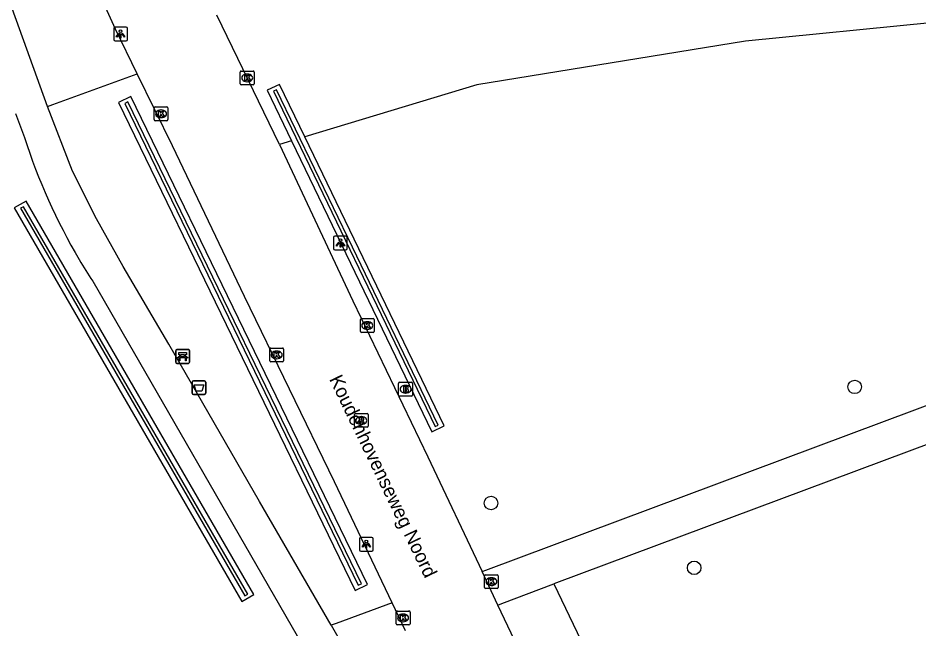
# Model space of a CAD drawing. Extents: x 162417 to 163721, y 384268 to 385416.
# Drawn here: x 163286.2 to 163351.6, y 385039 to 385083.3 of the extents above; entities that cross this region are included whole.
import ezdxf

# ---------------------------------------------------------------- set-up
doc = ezdxf.new("R2010")
doc.units = 0
for name, color, linetype in [('IMGEO_Afvalbak', 7, 'Continuous'), ('IMGEO_Bank', 7, 'Continuous'), ('IMGEO_Berm_groen', 7, 'Continuous'), ('IMGEO_Boom', 7, 'Continuous'), ('IMGEO_Brandkraan', 7, 'Continuous'), ('IMGEO_Greppel_droge_sloot', 7, 'Continuous'), ('IMGEO_Groenvoorziening', 7, 'Continuous'), ('IMGEO_Kolk', 7, 'Continuous'), ('IMGEO_Lichtpunt', 7, 'Continuous'), ('IMGEO_Openbare_ruimte_label', 7, 'Continuous'), ('IMGEO_Rijbaan_lokaal_gesloten', 7, 'Continuous'), ('IMGEO_Rioolput', 7, 'Continuous'), ('IMGEO_Voetpad_halfverhard', 7, 'Continuous'), ('IMGEO_Voetpad_open', 7, 'Continuous')]:
    doc.layers.add(name, color=color, linetype=linetype)

msp = doc.modelspace()

# ---------------------------------------------------------------- linework, layer by layer
at = {"layer": 'IMGEO_Afvalbak'}
for p, q in [((163298.849, 385056.028), (163298.849, 385056.828)), ((163298.849, 385056.828), (163298.849, 385056.028)), ((163298.949, 385056.928), (163299.739, 385056.928)), ((163299.739, 385056.928), (163298.949, 385056.928)), ((163299.839, 385056.828), (163299.839, 385056.028)), ((163299.839, 385056.028), (163299.839, 385056.828)), ((163299.739, 385055.928), (163298.949, 385055.928)), ((163298.949, 385055.928), (163299.739, 385055.928))]:
    msp.add_line(p, q, dxfattribs=at)
msp.add_lwpolyline([(163298.992, 385056.642), (163299.696, 385056.642), (163299.547, 385056.172), (163299.141, 385056.172), (163298.992, 385056.642)], dxfattribs=at)
for centre, start, end in [((163298.949, 385056.828), 90, 180), ((163298.949, 385056.828), 90, 180), ((163299.739, 385056.828), 0, 90), ((163299.739, 385056.828), 360, 90), ((163298.949, 385056.028), 180, 270), ((163298.949, 385056.028), 180, 270), ((163299.739, 385056.028), 270, 0), ((163299.739, 385056.028), 270, 0)]:
    msp.add_arc(centre, 0.1, start, end, dxfattribs=at)
at = {"layer": 'IMGEO_Bank'}
for p, q in [((163297.661, 385058.277), (163297.661, 385059.118)), ((163297.661, 385059.118), (163297.661, 385058.277)), ((163297.736, 385059.202), (163298.577, 385059.202)), ((163298.577, 385059.202), (163297.736, 385059.202)), ((163298.661, 385059.127), (163298.661, 385058.286)), ((163298.661, 385058.286), (163298.661, 385059.127)), ((163298.358, 385058.6), (163297.965, 385058.6)), ((163297.97, 385058.708), (163297.97, 385058.814)), ((163298.014, 385058.814), (163298.014, 385058.708)), ((163298.302, 385058.82), (163298.02, 385058.82)), ((163298.02, 385058.702), (163298.302, 385058.702)), ((163298.308, 385058.708), (163298.308, 385058.814)), ((163298.352, 385058.814), (163298.352, 385058.708)), ((163298.586, 385058.202), (163297.745, 385058.202)), ((163297.745, 385058.202), (163298.586, 385058.202))]:
    msp.add_line(p, q, dxfattribs=at)
for points in [[(163297.964, 385058.82), (163297.878, 385058.82), (163297.878, 385058.981), (163298.441, 385058.981), (163298.441, 385058.82), (163298.358, 385058.82)], [(163297.908, 385058.6), (163297.766, 385058.6), (163297.878, 385058.702), (163297.964, 385058.702)], [(163297.958, 385058.593), (163297.958, 385058.386), (163297.915, 385058.386), (163297.915, 385058.593)], [(163298.358, 385058.702), (163298.441, 385058.702), (163298.553, 385058.6), (163298.414, 385058.6)], [(163298.408, 385058.593), (163298.408, 385058.386), (163298.364, 385058.386), (163298.364, 385058.593)]]:
    msp.add_lwpolyline(points, dxfattribs=at)
for centre, radius, start, end in [((163297.739, 385059.124), 0.0779, 92.4484, 184.28452), ((163297.739, 385059.124), 0.0779, 92.4484, 184.28452), ((163298.583, 385059.124), 0.0779, 2.4484, 94.28452), ((163298.583, 385059.124), 0.0779, 2.4484, 94.28452), ((163297.739, 385058.28), 0.0779, 182.4484, 274.28452), ((163297.739, 385058.28), 0.0779, 182.4484, 274.28452), ((163297.908, 385058.593), 0.00671, 2.89567, 87.10433), ((163297.965, 385058.593), 0.00671, 92.89567, 177.10433), ((163297.963, 385058.813), 0.00671, 2.89567, 87.10433), ((163297.963, 385058.709), 0.00671, 272.89567, 357.10433), ((163298.02, 385058.813), 0.00671, 92.89567, 177.10433), ((163298.02, 385058.709), 0.00671, 182.89567, 267.10433), ((163298.302, 385058.813), 0.00671, 2.89567, 87.10433), ((163298.302, 385058.709), 0.00671, 272.89567, 357.10433), ((163298.359, 385058.813), 0.00671, 92.89567, 177.10433), ((163298.359, 385058.709), 0.00671, 182.89567, 267.10433), ((163298.357, 385058.593), 0.00671, 2.89567, 87.10433), ((163298.414, 385058.593), 0.00671, 92.89567, 177.10433), ((163298.583, 385058.28), 0.0779, 272.4484, 4.28452), ((163298.583, 385058.28), 0.0779, 272.4484, 4.28452)]:
    msp.add_arc(centre, radius, start, end, dxfattribs=at)
at = {"layer": 'IMGEO_Berm_groen'}
for points in [[(163288.341, 385076.863), (163288.732, 385077.015), (163294.869, 385079.247)], [(163293.506, 385077.151), (163310.694, 385041.692), (163311.594, 385042.128), (163294.406, 385077.587), (163293.506, 385077.151)], [(163325.132, 385042.177), (163345.34, 385000), (163348.459, 384993.49), (163350.645, 384990.763), (163353.753, 384989.786), (163357.745, 384991.405)]]:
    msp.add_lwpolyline(points, dxfattribs=at)
at = {"layer": 'IMGEO_Boom'}
for centre in [(163346.977, 385056.49), (163320.562, 385048.052), (163335.315, 385043.348)]:
    msp.add_circle(centre, 0.489, dxfattribs=at)
at = {"layer": 'IMGEO_Brandkraan'}
for p, q in [((163313.853, 385055.898), (163313.853, 385056.75)), ((163313.928, 385056.824), (163314.78, 385056.824)), ((163314.341, 385056.604), (163314.366, 385056.604)), ((163314.854, 385056.75), (163314.854, 385055.898)), ((163314.78, 385055.824), (163313.928, 385055.824)), ((163314.364, 385056.044), (163314.339, 385056.044))]:
    msp.add_line(p, q, dxfattribs=at)
for points in [[(163313.853, 385055.898), (163313.853, 385056.75)], [(163313.928, 385056.824), (163314.78, 385056.824)], [(163314.201, 385056.524), (163314.201, 385056.124), (163314.414, 385056.124)], [(163314.432, 385056.524), (163314.201, 385056.524)], [(163314.38, 385056.443), (163314.326, 385056.443), (163314.326, 385056.367)], [(163314.326, 385056.367), (163314.379, 385056.367)], [(163314.388, 385056.291), (163314.326, 385056.291), (163314.326, 385056.21)], [(163314.854, 385056.75), (163314.854, 385055.898)], [(163314.78, 385055.824), (163313.928, 385055.824)], [(163314.326, 385056.21), (163314.388, 385056.21)]]:
    msp.add_lwpolyline(points, dxfattribs=at)
for centre, radius, start, end in [((163313.93, 385056.748), 0.0765, 91.55205, 178.44795), ((163313.93, 385056.748), 0.0765, 91.55205, 178.44795), ((163314.381, 385056.405), 0.0379, 267.82845, 90.93552), ((163314.389, 385056.25), 0.0404, 269.87594, 90.50774), ((163314.436, 385056.379), 0.145, 59.4692, 91.53667), ((163314.461, 385056.426), 0.0922, 285.51372, 58.15012), ((163314.466, 385056.234), 0.105, 301.31148, 78.98903), ((163314.778, 385056.748), 0.0765, 1.55205, 88.44795), ((163314.778, 385056.748), 0.0765, 1.55205, 88.44795), ((163313.93, 385055.9), 0.0765, 181.55205, 268.44795), ((163313.93, 385055.9), 0.0765, 181.55205, 268.44795), ((163314.42, 385056.375), 0.251, 268.66757, 293.53466), ((163314.778, 385055.9), 0.0765, 271.55205, 358.44795), ((163314.778, 385055.9), 0.0765, 271.55205, 358.44795)]:
    msp.add_arc(centre, radius, start, end, dxfattribs=at)
for centre, major_axis, ratio, start_param, end_param in [((163314.34, 385056.324), (-0.387, 0.002), 0.722429, 4.712389, 7.853982), ((163314.365, 385056.324), (-0.39, 0.002), 0.717154, 1.570796, 4.712389)]:
    msp.add_ellipse(centre, major_axis=major_axis, ratio=ratio, start_param=start_param, end_param=end_param, dxfattribs=at)
at = {"layer": 'IMGEO_Greppel_droge_sloot'}
for points in [[(163316.494, 385053.615), (163316.719, 385053.723), (163310.49, 385066.645), (163304.976, 385078.085), (163304.751, 385077.977), (163316.494, 385053.615)], [(163310.923, 385042.081), (163311.147, 385042.19), (163294.177, 385077.198), (163293.952, 385077.089), (163310.923, 385042.081)], [(163302.673, 385041.311), (163302.89, 385041.436), (163286.611, 385069.583), (163286.387, 385069.465), (163302.673, 385041.311)]]:
    msp.add_lwpolyline(points, dxfattribs=at)
at = {"layer": 'IMGEO_Groenvoorziening'}
for points in [[(163412.299, 385080.425), (163399.74, 385074.686), (163389.136, 385074.579), (163378.945, 385076.763), (163369.952, 385080.51), (163352.725, 385082.97), (163339.044, 385081.6), (163319.536, 385078.446), (163307.045, 385074.657)], [(163307.045, 385074.657), (163305.205, 385078.473), (163304.305, 385078.039), (163306.076, 385074.364)], [(163306.076, 385074.364), (163316.264, 385053.227), (163317.165, 385053.661), (163307.045, 385074.657)], [(163306.076, 385074.364), (163305.2, 385074.098)], [(163285.937, 385069.493), (163302.474, 385040.907), (163303.34, 385041.408), (163286.803, 385069.994), (163285.937, 385069.493)]]:
    msp.add_lwpolyline(points, dxfattribs=at)
at = {"layer": 'IMGEO_Kolk'}
for p, q in [((163302.35, 385078.514), (163302.35, 385079.366)), ((163302.425, 385079.44), (163303.277, 385079.44)), ((163302.838, 385079.22), (163302.863, 385079.22)), ((163303.351, 385079.366), (163303.351, 385078.514)), ((163302.861, 385078.66), (163302.836, 385078.66)), ((163303.277, 385078.44), (163302.425, 385078.44)), ((163296.094, 385075.907), (163296.094, 385076.759)), ((163296.169, 385076.833), (163297.021, 385076.833)), ((163296.582, 385076.613), (163296.607, 385076.613)), ((163297.095, 385076.759), (163297.095, 385075.907)), ((163296.605, 385076.053), (163296.58, 385076.053)), ((163297.021, 385075.833), (163296.169, 385075.833)), ((163311.073, 385060.524), (163311.073, 385061.376)), ((163311.148, 385061.45), (163312, 385061.45)), ((163311.561, 385061.23), (163311.586, 385061.23)), ((163312.074, 385061.376), (163312.074, 385060.524)), ((163312, 385060.45), (163311.148, 385060.45)), ((163311.584, 385060.67), (163311.559, 385060.67)), ((163304.492, 385058.39), (163304.492, 385059.242)), ((163304.567, 385059.316), (163305.419, 385059.316)), ((163304.98, 385059.096), (163305.005, 385059.096)), ((163305.493, 385059.242), (163305.493, 385058.39)), ((163305.419, 385058.316), (163304.567, 385058.316)), ((163305.003, 385058.536), (163304.978, 385058.536)), ((163320.087, 385041.919), (163320.087, 385042.771)), ((163320.162, 385042.845), (163321.014, 385042.845)), ((163320.575, 385042.625), (163320.6, 385042.625)), ((163321.088, 385042.771), (163321.088, 385041.919)), ((163320.598, 385042.065), (163320.573, 385042.065)), ((163321.014, 385041.845), (163320.162, 385041.845)), ((163313.676, 385039.284), (163313.676, 385040.136)), ((163313.751, 385040.21), (163314.603, 385040.21)), ((163314.164, 385039.99), (163314.189, 385039.99)), ((163314.677, 385040.136), (163314.677, 385039.284)), ((163314.187, 385039.43), (163314.162, 385039.43)), ((163314.603, 385039.21), (163313.751, 385039.21))]:
    msp.add_line(p, q, dxfattribs=at)
for points in [[(163302.35, 385078.514), (163302.35, 385079.366)], [(163302.425, 385079.44), (163303.277, 385079.44)], [(163303.351, 385079.366), (163303.351, 385078.514)], [(163302.671, 385079.14), (163302.794, 385079.14), (163302.794, 385078.989), (163302.924, 385079.14), (163303.088, 385079.14), (163302.942, 385078.989), (163303.095, 385078.74), (163302.943, 385078.74), (163302.858, 385078.904), (163302.794, 385078.837), (163302.794, 385078.74), (163302.671, 385078.74), (163302.671, 385079.14)], [(163303.277, 385078.44), (163302.425, 385078.44)], [(163296.094, 385075.907), (163296.094, 385076.759)], [(163296.169, 385076.833), (163297.021, 385076.833)], [(163297.095, 385076.759), (163297.095, 385075.907)], [(163296.415, 385076.533), (163296.538, 385076.533), (163296.538, 385076.382), (163296.668, 385076.533), (163296.832, 385076.533), (163296.686, 385076.382), (163296.839, 385076.133), (163296.687, 385076.133), (163296.602, 385076.297), (163296.538, 385076.23), (163296.538, 385076.133), (163296.415, 385076.133), (163296.415, 385076.533)], [(163297.021, 385075.833), (163296.169, 385075.833)], [(163311.073, 385060.524), (163311.073, 385061.376)], [(163311.148, 385061.45), (163312, 385061.45)], [(163311.394, 385061.15), (163311.517, 385061.15), (163311.517, 385060.999), (163311.647, 385061.15), (163311.811, 385061.15), (163311.665, 385060.999), (163311.818, 385060.75), (163311.666, 385060.75), (163311.581, 385060.914), (163311.517, 385060.847), (163311.517, 385060.75), (163311.394, 385060.75), (163311.394, 385061.15)], [(163312.074, 385061.376), (163312.074, 385060.524)], [(163312, 385060.45), (163311.148, 385060.45)], [(163304.492, 385058.39), (163304.492, 385059.242)], [(163304.567, 385059.316), (163305.419, 385059.316)], [(163304.813, 385059.016), (163304.936, 385059.016), (163304.936, 385058.865), (163305.066, 385059.016), (163305.23, 385059.016), (163305.084, 385058.865), (163305.237, 385058.616), (163305.085, 385058.616), (163305, 385058.78), (163304.936, 385058.713), (163304.936, 385058.616), (163304.813, 385058.616), (163304.813, 385059.016)], [(163305.493, 385059.242), (163305.493, 385058.39)], [(163305.419, 385058.316), (163304.567, 385058.316)], [(163320.087, 385041.919), (163320.087, 385042.771)], [(163320.162, 385042.845), (163321.014, 385042.845)], [(163321.088, 385042.771), (163321.088, 385041.919)], [(163320.408, 385042.545), (163320.531, 385042.545), (163320.531, 385042.394), (163320.661, 385042.545), (163320.825, 385042.545), (163320.679, 385042.394), (163320.832, 385042.145), (163320.68, 385042.145), (163320.595, 385042.309), (163320.531, 385042.242), (163320.531, 385042.145), (163320.408, 385042.145), (163320.408, 385042.545)], [(163321.014, 385041.845), (163320.162, 385041.845)], [(163313.676, 385039.284), (163313.676, 385040.136)], [(163313.751, 385040.21), (163314.603, 385040.21)], [(163314.677, 385040.136), (163314.677, 385039.284)], [(163313.997, 385039.91), (163314.12, 385039.91), (163314.12, 385039.759), (163314.25, 385039.91), (163314.414, 385039.91), (163314.268, 385039.759), (163314.421, 385039.51), (163314.269, 385039.51), (163314.184, 385039.674), (163314.12, 385039.607), (163314.12, 385039.51), (163313.997, 385039.51), (163313.997, 385039.91)], [(163314.603, 385039.21), (163313.751, 385039.21)]]:
    msp.add_lwpolyline(points, dxfattribs=at)
for centre, start, end in [((163302.427, 385079.364), 91.55205, 178.44795), ((163302.427, 385079.364), 91.55205, 178.44795), ((163303.275, 385079.364), 1.55205, 88.44795), ((163303.275, 385079.364), 1.55205, 88.44795), ((163302.427, 385078.516), 181.55205, 268.44795), ((163302.427, 385078.516), 181.55205, 268.44795), ((163303.275, 385078.516), 271.55205, 358.44795), ((163303.275, 385078.516), 271.55205, 358.44795), ((163296.171, 385076.757), 91.55205, 178.44795), ((163296.171, 385076.757), 91.55205, 178.44795), ((163297.019, 385076.757), 1.55205, 88.44795), ((163297.019, 385076.757), 1.55205, 88.44795), ((163296.171, 385075.909), 181.55205, 268.44795), ((163296.171, 385075.909), 181.55205, 268.44795), ((163297.019, 385075.909), 271.55205, 358.44795), ((163297.019, 385075.909), 271.55205, 358.44795), ((163311.15, 385061.374), 91.55205, 178.44795), ((163311.15, 385061.374), 91.55205, 178.44795), ((163311.998, 385061.374), 1.55205, 88.44795), ((163311.998, 385061.374), 1.55205, 88.44795), ((163311.15, 385060.526), 181.55205, 268.44795), ((163311.15, 385060.526), 181.55205, 268.44795), ((163311.998, 385060.526), 271.55205, 358.44795), ((163311.998, 385060.526), 271.55205, 358.44795), ((163304.569, 385059.24), 91.55205, 178.44795), ((163304.569, 385059.24), 91.55205, 178.44795), ((163305.417, 385059.24), 1.55205, 88.44795), ((163305.417, 385059.24), 1.55205, 88.44795), ((163304.569, 385058.392), 181.55205, 268.44795), ((163304.569, 385058.392), 181.55205, 268.44795), ((163305.417, 385058.392), 271.55205, 358.44795), ((163305.417, 385058.392), 271.55205, 358.44795), ((163320.164, 385042.769), 91.55205, 178.44795), ((163320.164, 385042.769), 91.55205, 178.44795), ((163321.012, 385042.769), 1.55205, 88.44795), ((163321.012, 385042.769), 1.55205, 88.44795), ((163320.164, 385041.921), 181.55205, 268.44795), ((163320.164, 385041.921), 181.55205, 268.44795), ((163321.012, 385041.921), 271.55205, 358.44795), ((163321.012, 385041.921), 271.55205, 358.44795), ((163313.753, 385040.134), 91.55205, 178.44795), ((163313.753, 385040.134), 91.55205, 178.44795), ((163314.601, 385040.134), 1.55205, 88.44795), ((163314.601, 385040.134), 1.55205, 88.44795), ((163313.753, 385039.286), 181.55205, 268.44795), ((163313.753, 385039.286), 181.55205, 268.44795), ((163314.601, 385039.286), 271.55205, 358.44795), ((163314.601, 385039.286), 271.55205, 358.44795)]:
    msp.add_arc(centre, 0.0765, start, end, dxfattribs=at)
for centre, major_axis, ratio, start_param, end_param in [((163302.837, 385078.94), (-0.387, 0.002), 0.722429, 4.712389, 7.853982), ((163302.862, 385078.94), (-0.39, 0.002), 0.717154, 1.570796, 4.712389), ((163296.581, 385076.333), (-0.387, 0.002), 0.722429, 4.712389, 7.853982), ((163296.606, 385076.333), (-0.39, 0.002), 0.717154, 1.570796, 4.712389), ((163311.56, 385060.95), (-0.387, 0.002), 0.722429, 4.712389, 7.853982), ((163311.585, 385060.95), (-0.39, 0.002), 0.717154, 1.570796, 4.712389), ((163304.979, 385058.816), (-0.387, 0.002), 0.722429, 4.712389, 7.853982), ((163305.004, 385058.816), (-0.39, 0.002), 0.717154, 1.570796, 4.712389), ((163320.574, 385042.345), (-0.387, 0.002), 0.722429, 4.712389, 7.853982), ((163320.599, 385042.345), (-0.39, 0.002), 0.717154, 1.570796, 4.712389), ((163314.163, 385039.71), (-0.387, 0.002), 0.722429, 4.712389, 7.853982), ((163314.188, 385039.71), (-0.39, 0.002), 0.717154, 1.570796, 4.712389)]:
    msp.add_ellipse(centre, major_axis=major_axis, ratio=ratio, start_param=start_param, end_param=end_param, dxfattribs=at)
at = {"layer": 'IMGEO_Lichtpunt'}
for p, q in [((163293.156, 385082.535), (163293.156, 385081.728)), ((163293.156, 385082.535), (163293.156, 385081.728)), ((163294.058, 385082.63), (163293.25, 385082.63)), ((163294.058, 385082.63), (163293.25, 385082.63)), ((163294.152, 385081.728), (163294.152, 385082.535)), ((163294.152, 385081.728), (163294.152, 385082.535)), ((163293.25, 385081.634), (163294.058, 385081.634)), ((163293.25, 385081.634), (163294.058, 385081.634)), ((163310.027, 385067.441), (163309.219, 385067.441)), ((163310.027, 385067.441), (163309.219, 385067.441)), ((163309.125, 385067.346), (163309.125, 385066.539)), ((163309.125, 385067.346), (163309.125, 385066.539)), ((163310.121, 385066.539), (163310.121, 385067.346)), ((163310.121, 385066.539), (163310.121, 385067.346)), ((163309.219, 385066.445), (163310.027, 385066.445)), ((163309.219, 385066.445), (163310.027, 385066.445)), ((163311.006, 385045.465), (163311.006, 385044.658)), ((163311.006, 385045.465), (163311.006, 385044.658)), ((163311.908, 385045.56), (163311.1, 385045.56)), ((163311.908, 385045.56), (163311.1, 385045.56)), ((163312.002, 385044.658), (163312.002, 385045.465)), ((163312.002, 385044.658), (163312.002, 385045.465)), ((163311.1, 385044.564), (163311.908, 385044.564)), ((163311.1, 385044.564), (163311.908, 385044.564))]:
    msp.add_line(p, q, dxfattribs=at)
for points in [[(163293.53, 385082.199), (163293.569, 385082.171), (163293.381, 385081.909), (163293.343, 385081.936), (163293.53, 385082.199)], [(163293.632, 385082.151), (163293.679, 385082.151), (163293.679, 385081.829), (163293.632, 385081.829), (163293.632, 385082.151)], [(163293.742, 385082.171), (163293.78, 385082.198), (163293.967, 385081.936), (163293.928, 385081.908), (163293.742, 385082.171)], [(163309.499, 385067.01), (163309.538, 385066.982), (163309.35, 385066.72), (163309.312, 385066.747), (163309.499, 385067.01)], [(163309.601, 385066.962), (163309.648, 385066.962), (163309.648, 385066.64), (163309.601, 385066.64), (163309.601, 385066.962)], [(163309.711, 385066.982), (163309.749, 385067.009), (163309.936, 385066.747), (163309.897, 385066.719), (163309.711, 385066.982)], [(163311.38, 385045.129), (163311.419, 385045.101), (163311.231, 385044.839), (163311.193, 385044.866), (163311.38, 385045.129)], [(163311.482, 385045.081), (163311.529, 385045.081), (163311.529, 385044.759), (163311.482, 385044.759), (163311.482, 385045.081)], [(163311.592, 385045.101), (163311.63, 385045.128), (163311.817, 385044.866), (163311.778, 385044.838), (163311.592, 385045.101)]]:
    msp.add_lwpolyline(points, dxfattribs=at)
for centre in [(163293.655, 385082.333), (163309.624, 385067.144), (163311.505, 385045.263)]:
    msp.add_circle(centre, 0.0994, dxfattribs=at)
for centre, start, end in [((163293.25, 385082.535), 90, 180), ((163293.25, 385082.535), 90, 180), ((163294.058, 385082.535), 0, 90), ((163294.058, 385082.535), 0, 90), ((163293.25, 385081.728), 180, 270), ((163293.25, 385081.728), 180, 270), ((163294.058, 385081.728), 270, 0), ((163294.058, 385081.728), 270, 360), ((163309.219, 385067.346), 90, 180), ((163309.219, 385067.346), 90, 180), ((163310.027, 385067.346), 0, 90), ((163310.027, 385067.346), 0, 90), ((163309.219, 385066.539), 180, 270), ((163309.219, 385066.539), 180, 270), ((163310.027, 385066.539), 270, 0), ((163310.027, 385066.539), 270, 360), ((163311.1, 385045.465), 90, 180), ((163311.1, 385045.465), 90, 180), ((163311.908, 385045.465), 0, 90), ((163311.908, 385045.465), 0, 90), ((163311.1, 385044.658), 180, 270), ((163311.1, 385044.658), 180, 270), ((163311.908, 385044.658), 270, 0), ((163311.908, 385044.658), 270, 360)]:
    msp.add_arc(centre, 0.0946, start, end, dxfattribs=at)
at = {"layer": 'IMGEO_Rijbaan_lokaal_gesloten'}
for points in [[(163294.869, 385079.247), (163293.289, 385082.487), (163290.255, 385089.172), (163284.309, 385101.202), (163281.024, 385108.089)], [(163305.2, 385074.098), (163300.642, 385083.502)], [(163313.384, 385040.81), (163309.195, 385049.593), (163302.667, 385063.063), (163297.429, 385073.995), (163294.869, 385079.247)], [(163305.2, 385074.098), (163310.522, 385062.735), (163315.984, 385051.399), (163319.914, 385043.073)], [(163321.067, 385040.629), (163319.914, 385043.073)], [(163314.352, 385038.78), (163313.384, 385040.81)], [(163325.621, 385031.431), (163324.885, 385032.981), (163322.267, 385038.087), (163321.067, 385040.629)]]:
    msp.add_lwpolyline(points, dxfattribs=at)
at = {"layer": 'IMGEO_Rioolput'}
for p, q in [((163310.637, 385053.632), (163310.637, 385054.484)), ((163310.712, 385054.558), (163311.564, 385054.558)), ((163311.125, 385054.338), (163311.15, 385054.338)), ((163311.638, 385054.484), (163311.638, 385053.632)), ((163311.148, 385053.778), (163311.123, 385053.778)), ((163311.564, 385053.558), (163310.712, 385053.558))]:
    msp.add_line(p, q, dxfattribs=at)
for points in [[(163310.637, 385053.632), (163310.637, 385054.484)], [(163310.712, 385054.558), (163311.564, 385054.558)], [(163311.638, 385054.484), (163311.638, 385053.632)], [(163311.226, 385054.256), (163310.974, 385054.258), (163310.974, 385053.858)], [(163310.974, 385053.858), (163311.098, 385053.858), (163311.098, 385054.02), (163311.109, 385054.02)], [(163311.152, 385054.177), (163311.098, 385054.177), (163311.098, 385054.096)], [(163311.098, 385054.096), (163311.15, 385054.096)], [(163311.156, 385053.991), (163311.227, 385053.858), (163311.367, 385053.858), (163311.302, 385053.984)], [(163311.564, 385053.558), (163310.712, 385053.558)]]:
    msp.add_lwpolyline(points, dxfattribs=at)
for centre, radius, start, end in [((163310.714, 385054.482), 0.0765, 91.55205, 178.44795), ((163310.714, 385054.482), 0.0765, 91.55205, 178.44795), ((163311.562, 385054.482), 0.0765, 1.55205, 88.44795), ((163311.562, 385054.482), 0.0765, 1.55205, 88.44795), ((163311.108, 385053.967), 0.0533, 26.02933, 88.69889), ((163311.134, 385054.285), 0.19, 274.7715, 282.96867), ((163311.158, 385054.081), 0.0964, 77.00612, 93.18647), ((163311.172, 385054.138), 0.0378, 276.66336, 79.67722), ((163311.225, 385054.146), 0.109, 350.36119, 89.41601), ((163311.223, 385054.146), 0.112, 277.58423, 350.98172), ((163311.207, 385053.931), 0.108, 29.51342, 73.79051), ((163310.714, 385053.634), 0.0765, 181.55205, 268.44795), ((163310.714, 385053.634), 0.0765, 181.55205, 268.44795), ((163311.562, 385053.634), 0.0765, 271.55205, 358.44795), ((163311.562, 385053.634), 0.0765, 271.55205, 358.44795)]:
    msp.add_arc(centre, radius, start, end, dxfattribs=at)
for centre, major_axis, ratio, start_param, end_param in [((163311.124, 385054.058), (-0.387, 0.002), 0.722429, 4.712389, 7.853982), ((163311.149, 385054.058), (-0.39, 0.002), 0.717154, 1.570796, 4.712389)]:
    msp.add_ellipse(centre, major_axis=major_axis, ratio=ratio, start_param=start_param, end_param=end_param, dxfattribs=at)
at = {"layer": 'IMGEO_Voetpad_halfverhard'}
for points in [[(163500.985, 385111.712), (163500, 385111.293), (163492.294, 385108.073), (163460.206, 385094.129), (163435.738, 385083.799), (163412.002, 385074.664), (163384.948, 385064.683), (163369.084, 385058.609), (163325.132, 385042.177)], [(163319.914, 385043.073), (163320.189, 385043.176), (163411.269, 385077.22)], [(163321.067, 385040.629), (163321.352, 385040.764), (163325.132, 385042.177)], [(163313.384, 385040.81), (163309.318, 385039.309), (163308.94, 385039.17)]]:
    msp.add_lwpolyline(points, dxfattribs=at)
at = {"layer": 'IMGEO_Voetpad_open'}
for points in [[(163288.341, 385076.863), (163284.25, 385088.179), (163277.587, 385106.847)], [(163308.94, 385039.17), (163303.743, 385048.155), (163297.157, 385059.599), (163293.854, 385065.236), (163291.907, 385068.69), (163290.162, 385072.176), (163288.341, 385076.863)], [(163286.021, 385076.358), (163286.674, 385074.62)], [(163291.632, 385064.162), (163306.472, 385038.41)], [(163308.94, 385039.17), (163310.086, 385037.189)]]:
    msp.add_lwpolyline(points, dxfattribs=at)
for centre, radius, start, end in [((163328.208, 385087.905), 43.607, 197.73766, 210.55194), ((163327.266, 385087.33), 42.504, 210.52902, 213.02996)]:
    msp.add_arc(centre, radius, start, end, dxfattribs=at)

# ---------------------------------------------------------------- texts
at = {"layer": 'IMGEO_Openbare_ruimte_label'}
msp.add_text('Koudenhovenseweg Noord', height=1, rotation=295.66788, dxfattribs=at).set_placement((163308.79, 385057.061))

doc.saveas('drawing.dxf')
